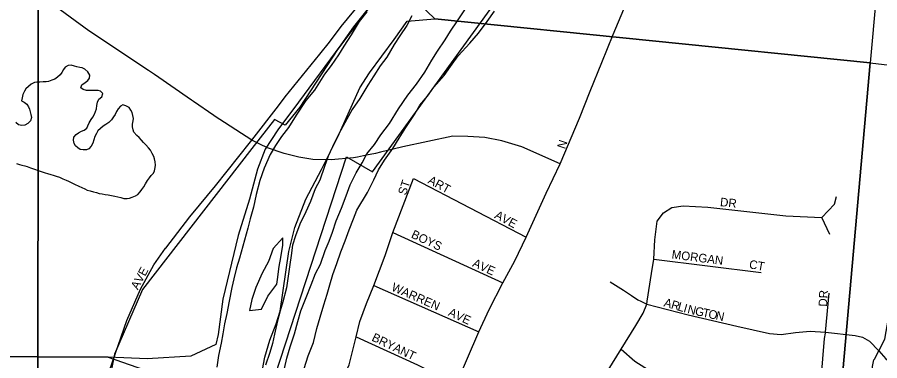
# Model space of a CAD drawing. Extents: x 1310247 to 1664935, y 284496 to 704931.
# Drawn here: x 1458860 to 1463870, y 576911 to 578906 of the extents above; entities that cross this region are included whole.
import ezdxf

# ---------------------------------------------------------------- set-up
doc = ezdxf.new("R2010")
doc.units = 0
for name, color, linetype in [('GM_X_City_Street', 7, 'Continuous'), ('GM_X_Corporation_Text', 7, 'Continuous'), ('GM_X_County', 7, 'Continuous'), ('GM_X_Interstate_Shield', 7, 'Continuous'), ('GM_X_Major_Lake_Text', 7, 'Continuous'), ('GM_X_Minor_River', 7, 'Continuous'), ('GM_X_Rail_Line', 7, 'Continuous')]:
    doc.layers.add(name, color=color, linetype=linetype)

msp = doc.modelspace()

# ---------------------------------------------------------------- linework, layer by layer
at = {"layer": 'GM_X_City_Street'}
for points in [[(1460891, 578938.1), (1460845.5, 578881.1), (1460799.4, 578804), (1460757.7, 578738.9), (1460726.3, 578687.5), (1460682.7, 578626.5), (1460645.3, 578575.3), (1460586.8, 578482.5), (1460537.2, 578421.5), (1460480.9, 578336.7), (1460435, 578265.7), (1460395.6, 578212.5), (1460360.2, 578161.3), (1460328.8, 578107.9), (1460294.7, 578028.5), (1460268.8, 577957), (1460248.7, 577877.2), (1460232.7, 577803.4), (1460213, 577735.7)], [(1460412.6, 576866.2), (1460426.1, 576926), (1460445.9, 576991.7), (1460469.9, 577067.4), (1460489.8, 577139.1), (1460507.4, 577200.8), (1460537.4, 577278.3), (1460567.4, 577351.7), (1460593.1, 577417.3), (1460622.5, 577470.7), (1460648.6, 577550.3), (1460672.1, 577605.8), (1460691.5, 577657.5), (1460713.2, 577723.2), (1460743.1, 577796.6), (1460771, 577868.1), (1460794.7, 577931.7), (1460828.6, 578003.1), (1460864.1, 578060.3), (1460891.5, 578111.8), (1460935, 578166.8), (1460972.5, 578222.1), (1461022.3, 578289), (1461074.5, 578373.9), (1461128.6, 578452.8), (1461178.4, 578517.7), (1461228.2, 578586.7), (1461268.1, 578655.9), (1461301.5, 578709.2), (1461345.2, 578774.2), (1461376.6, 578825.6), (1461418.2, 578884.7), (1461464.1, 578955.8)], [(1460693, 577410.8), (1460716.8, 577476.3), (1460740.6, 577543.9), (1460764.2, 577607.5), (1460787.9, 577671.1), (1460813.6, 577734.7), (1460833, 577786.3), (1460893.7, 577887.1), (1460931.7, 577962.3), (1460959.2, 578019.8), (1460992.6, 578075.1), (1461042.5, 578144.1), (1461078.1, 578203.4), (1461117.8, 578266.5), (1461167.8, 578341.5), (1461199.2, 578394.9), (1461242.6, 578447.9), (1461280, 578499.1), (1461339.8, 578567.8), (1461377.2, 578619), (1461420.9, 578682.1), (1461488.9, 578754.6), (1461538.5, 578813.5), (1461590.3, 578880.4), (1461631.9, 578941.5)], [(1461152.6, 578913.5), (1461123.2, 578858), (1461081.6, 578798.9), (1461050.2, 578747.6), (1461006.3, 578674.5), (1460968.9, 578623.3), (1460931.4, 578566), (1460895.9, 578510.8), (1460849.8, 578433.7), (1460806.1, 578370.7), (1460774.6, 578313.3), (1460738.9, 578250), (1460703, 578178.7), (1460666.9, 578099.4), (1460645.3, 578039.8), (1460617.2, 577960.2), (1460589.9, 577908.8), (1460563.9, 577835.2), (1460536.4, 577775.7), (1460502.5, 577704.4), (1460476.7, 577636.8), (1460459.2, 577581.1), (1460451.6, 577521.1), (1460444.3, 577469.2), (1460434.5, 577401.2), (1460424.7, 577333.3), (1460402.6, 577253.6), (1460387.2, 577199.8), (1460371.7, 577142), (1460353.7, 577064.3), (1460342.2, 577010.4), (1460326.9, 576958.6)], [(1460213, 577735.7), (1460199.5, 577679.9), (1460170.8, 577576.3), (1460150.9, 577506.7), (1460133.5, 577450.9), (1460117.8, 577387.1), (1460106.4, 577335.3), (1460090.4, 577257.4), (1460078.5, 577185.5), (1460064.9, 577125.7), (1460053.4, 577067.8), (1460043.9, 577011.9), (1460030.1, 576942), (1460020.3, 576874.1)], [(1460402.3, 577624.7), (1460346.6, 577561.9), (1460318.6, 577486.4), (1460282.8, 577419.1), (1460246.6, 577335.8), (1460222.8, 577266.2), (1460209.1, 577202.3), (1460279.4, 577210.6), (1460315.4, 577285.9), (1460367.2, 577354.8)], [(1460403.2, 577582.5), (1460402.3, 577624.7)], [(1460367.2, 577354.8), (1460372, 577382.7), (1460381.9, 577458.7), (1460391.3, 577510.6), (1460403.2, 577582.5)], [(1460526.7, 576865.3), (1460550.6, 576939), (1460580.7, 577016.4), (1460600.8, 577098.2), (1460620.5, 577163.9), (1460640.4, 577235.6), (1460660.1, 577297.3), (1460675.5, 577351), (1460693, 577410.8)], [(1460326.9, 576958.6), (1460302.9, 576885)]]:
    msp.add_lwpolyline(points, dxfattribs=at)
at = {"layer": 'GM_X_Corporation_Text'}
for points in [[(1462013.9, 578054.8), (1462126.9, 578320.1), (1462187.8, 578477.4), (1462255.6, 578643), (1462321.5, 578805), (1462382.7, 578953.8), (1462545.6, 579312.5), (1462686.8, 579645.8), (1462767.8, 579811.5), (1462801.7, 579879.3), (1463081.3, 580295.4), (1463300.2, 580634.8), (1463592.6, 581059.5), (1463829.8, 581383.8), (1464021.9, 581671.9), (1464133, 581814.1)], [(1460672.9, 578762.1), (1460741.5, 578851.7), (1460982.4, 579144.7), (1461167.5, 579361.1), (1461362.6, 579582.2), (1461515.4, 579749.1), (1461910.1, 580171), (1462250.6, 580531.8), (1462425.3, 580739.3), (1462529.1, 580866.1), (1462587.7, 580937.5)], [(1460376.8, 578391.5), (1460417.2, 578443.9), (1460618.4, 578691.1), (1460672.9, 578762.1)], [(1460215.7, 578182.8), (1460222.4, 578191.2), (1460376.8, 578391.5)], [(1459917.9, 577813.6), (1460011.5, 577926.6), (1460215.7, 578182.8)], [(1460560.6, 576392.4), (1460648.8, 576585.3), (1460740.1, 576783.8), (1460787.3, 576886.3), (1460829.7, 577049.6), (1460849.9, 577139.5), (1460888.5, 577244), (1460931.9, 577348.5), (1460997.8, 577522.7), (1461041.1, 577655.4), (1461161.6, 577968.9)], [(1461161.6, 577968.9), (1461816.9, 577629)], [(1462519.2, 577257.6), (1462544.9, 577417.2), (1462558.6, 577500.1), (1462563.8, 577612.5), (1462577.5, 577721.7), (1462613.2, 577769), (1462661.5, 577801.5), (1462728.7, 577809.9), (1462871.5, 577802.6), (1463325.1, 577752.2), (1463534.1, 577742.7), (1463607.6, 577820.4), (1463619.2, 577865.5)], [(1459722.3, 577565), (1459863.2, 577747.5), (1459917.9, 577813.6)], [(1463580.7, 577644.7), (1463534.1, 577742.7)], [(1461041.1, 577655.4), (1461680.3, 577362.6)], [(1459347.2, 576274.6), (1459345.7, 576286.6), (1459342, 576437.7), (1459344.2, 576556.3), (1459360.5, 576674.4), (1459395.1, 576854.2), (1459495.9, 577145.1), (1459575.5, 577326), (1459653.5, 577468), (1459721.8, 577564.4), (1459722.3, 577565)], [(1462558.6, 577500.1), (1463181.3, 577423.5)], [(1460931.9, 577348.5), (1461541, 577078.2)], [(1462304.5, 577369.9), (1462382.2, 577320.6), (1462427.3, 577289.1), (1462465.2, 577264.9), (1462482.9, 577256)], [(1463554.8, 577071.3), (1463555.6, 577076.4), (1463576.1, 577302.7)], [(1462070.3, 576496.3), (1462367.4, 576978.6), (1462453.6, 577114.8), (1462495.6, 577187.2), (1462516.2, 577239.1), (1462519.2, 577257.6)], [(1462482.9, 577256), (1462516.2, 577239.1), (1462757, 577176.7), (1463039.5, 577111.6), (1463229.6, 577068.6), (1463297.8, 577062.3), (1463379.8, 577074.9), (1463465.3, 577082.2), (1463555.6, 577076.4), (1463727.7, 577056.4), (1463769.3, 577047), (1463810.3, 577023.4), (1463865.4, 576968.8), (1463904.7, 576921), (1463976.2, 576864.9), (1464064.4, 576836.5), (1464758.1, 576756)], [(1463838.6, 576920.1), (1463865.4, 576968.8), (1463900, 577036), (1463921.1, 577157.3), (1463927.1, 577270.5)], [(1463505.7, 576562.4), (1463528.8, 576804), (1463549.3, 577039.2), (1463554.8, 577071.3)], [(1460829.7, 577049.6), (1461185.1, 576886.3), (1461390.2, 576783.1)], [(1462367.4, 576978.6), (1462447.6, 576909.1), (1462541.3, 576848.4), (1462626.9, 576817.6), (1462693, 576808.2), (1462848.4, 576809.2), (1463110.9, 576808.2), (1463528.8, 576804)], [(1463431.2, 574531.6), (1463467.9, 574553.7), (1463510.5, 574598.9), (1463542.5, 574642.4), (1463564.6, 574705.9), (1463575.6, 574765.3), (1463612.5, 575138.5), (1463631.3, 575307.3), (1463663.8, 575674.6), (1463672.2, 575796.4), (1463681.6, 575907.7), (1463691.1, 575973.9), (1463725.7, 576029.5), (1463749.9, 576075.8), (1463781.4, 576375), (1463827.1, 576876.9), (1463836, 576915.3), (1463838.6, 576920.1)]]:
    msp.add_lwpolyline(points, dxfattribs=at)
at = {"layer": 'GM_X_County'}
for points in [[(1453679.2, 582367.3), (1458987.6, 582320.5), (1458979.3, 576933.2), (1453596.7, 576973.5)], [(1469353.2, 577988.5), (1468903.1, 572708.2), (1463336.5, 573238.1), (1463815.1, 578641.8)]]:
    msp.add_lwpolyline(points, close=True, dxfattribs=at)
for points in [[(1461012.7, 579102.1), (1460813.6, 578850.2), (1460739.5, 578745.7), (1460492.9, 578412.6), (1460373.6, 578251.1), (1460299.4, 578140.6), (1460255.1, 578023.5), (1460209.5, 577848.4), (1460143.3, 577637.8), (1460053.9, 577267.6), (1460027.8, 577062.2), (1460014.6, 577004.4), (1459869.3, 576937.4), (1459615, 576922.5), (1459389.2, 576931), (1458979.3, 576933.2), (1458987.6, 582320.5)], [(1464126.4, 582089.2), (1463815.1, 578641.8), (1461286.5, 578896.7), (1461192.3, 578986.6)], [(1460272.4, 576797.3), (1460299.1, 576930.7), (1460327.1, 577030.1), (1460365, 577125.4), (1460386.5, 577198.9), (1460437.5, 577545.9), (1460472.2, 577685.1), (1460535.5, 577849.9), (1460627, 578022), (1460722.8, 578212.1), (1460850.5, 578495.5), (1460906.2, 578582.3), (1461050.1, 578777.4), (1461124.3, 578883.9), (1461286.5, 578896.7), (1463815.1, 578641.8), (1463336.5, 573238.1)], [(1453563, 572610.5), (1453596.7, 576973.5), (1458979.3, 576933.2), (1458975.2, 573847.6)], [(1458975.2, 573847.6), (1458979.3, 576933.2), (1459389.2, 576931), (1459844, 576771.9)]]:
    msp.add_lwpolyline(points, dxfattribs=at)
at = {"layer": 'GM_X_Interstate_Shield'}
for points in [[(1459657, 578573.7), (1459622.5, 578597.6), (1459276.3, 578826.6), (1458950.6, 579066.3), (1458646.1, 579276.7), (1458513, 579369), (1458452.4, 579412.5), (1458167, 579614), (1458029.4, 579712.5), (1458021.9, 579717.6)], [(1459872.7, 578424), (1459657, 578573.7)], [(1460002.4, 578334.5), (1459883.2, 578416.8), (1459872.7, 578424)], [(1460222.4, 578191.2), (1460004.1, 578333.3), (1460002.4, 578334.5)], [(1460270, 578168), (1460222.4, 578191.2)], [(1462013.9, 578054.8), (1461790.5, 578152.5), (1461675.7, 578187.4), (1461576.8, 578207.1), (1461477, 578213.7), (1461390.4, 578215.6), (1461099.5, 578153.9), (1461043.9, 578140.4)], [(1460837.3, 578094.1), (1460813.4, 578089.3), (1460684.1, 578076.8), (1460576.7, 578078.9), (1460496.4, 578093.5), (1460410.9, 578114.3), (1460313.9, 578146.6), (1460270, 578168)], [(1461043.9, 578140.4), (1460970.4, 578122.4), (1460940.5, 578115.1), (1460889.2, 578104.7)], [(1460889.2, 578104.7), (1460837.3, 578094.1)], [(1461283.9, 576519.3), (1461409.6, 576773.3), (1461541, 577078.2), (1461602.2, 577208.2), (1461680.3, 577362.6), (1461750, 577491.6), (1461816.9, 577629), (1461932.7, 577883.3), (1462013.9, 578054.8)]]:
    msp.add_lwpolyline(points, dxfattribs=at)
at = {"layer": 'GM_X_Major_Lake_Text'}
for points in [[(1459617.1, 582238.8), (1459638.5, 581832.1), (1459944, 581848.1), (1459969.2, 581368.8), (1460712.3, 581303.7), (1461591.8, 581132.8), (1462478.2, 580960.5), (1462552, 580917.2), (1462110.7, 580397.4), (1461713.1, 579971), (1461753.3, 579958.7), (1461371.5, 579519.3), (1461070.4, 579172.8), (1460940.7, 579012.7), (1460719.9, 578719.5), (1460502, 578383.9), (1460416.4, 578278.2), (1460353.8, 578311.5), (1460222.6, 578143.6), (1459587.8, 577324.7), (1459424.4, 576948.6), (1459356.7, 576614.6)], [(1460064.1, 575922.6), (1460771.7, 578095.7), (1460924.1, 578007.8), (1461970, 579451.9), (1462362.1, 579653.3), (1463157.1, 580651.2), (1463307, 580490.6), (1464135.9, 581723.7)]]:
    msp.add_lwpolyline(points, dxfattribs=at)
at = {"layer": 'GM_X_Minor_River'}
for points in [[(1459528.1, 577860.6), (1459546.3, 577868.3), (1459560.5, 577876), (1459574.9, 577891.7), (1459583.2, 577905.6), (1459595.6, 577921.4), (1459606, 577939.2), (1459616.4, 577957), (1459628.7, 577972.8), (1459639, 577986.7), (1459651.3, 578000.4), (1459657.7, 578014.4), (1459662.1, 578032.3), (1459662.4, 578046.4), (1459660.8, 578066.5), (1459657.1, 578082.6), (1459653.4, 578096.7), (1459643.8, 578115), (1459634.2, 578133.3), (1459622.5, 578147.6), (1459606.8, 578164), (1459593.1, 578178.3), (1459581.4, 578192.6), (1459567.7, 578207), (1459554, 578219.3), (1459538.3, 578237.7), (1459532.6, 578251.9), (1459529, 578270), (1459529.3, 578284.1), (1459533.8, 578304), (1459536.1, 578318), (1459532.5, 578336.2), (1459526.8, 578352.4), (1459519.1, 578366.6), (1459509.4, 578380.8), (1459491.6, 578391.2), (1459473.7, 578397.7), (1459459.5, 578389.9), (1459447.2, 578374.2), (1459436.8, 578358.3), (1459428.4, 578340.4), (1459420.1, 578326.6), (1459407.7, 578310.8), (1459391.4, 578295.1), (1459375.1, 578283.4), (1459358.9, 578273.7), (1459344.6, 578260), (1459328.2, 578246.3), (1459319.9, 578230.4), (1459311.5, 578212.5), (1459305.1, 578194.6), (1459298.6, 578174.7), (1459290.2, 578156.8), (1459275.9, 578141.1), (1459261.7, 578135.3), (1459243.7, 578135.7), (1459225.8, 578138.1), (1459211.9, 578146.5), (1459198.2, 578158.8), (1459190.5, 578173), (1459186.9, 578191.2), (1459189.2, 578209.2), (1459201.6, 578224.9), (1459215.8, 578234.7), (1459234.1, 578244.3), (1459248.2, 578250), (1459264.5, 578261.7), (1459270.8, 578275.6), (1459277.2, 578293.6), (1459289.6, 578311.3), (1459299.9, 578325.2), (1459308.3, 578343.1), (1459314.7, 578359), (1459321, 578374.9), (1459323.4, 578392.9), (1459325.8, 578412.9), (1459334.2, 578430.8), (1459350.6, 578444.5), (1459357, 578462.4), (1459343.3, 578476.8), (1459329.3, 578481.1), (1459313.3, 578481.4), (1459295.3, 578479.8), (1459277.2, 578480.2), (1459263.2, 578480.5), (1459243.3, 578486.9), (1459229.5, 578495.3), (1459235.9, 578513.2), (1459254.2, 578526.9), (1459270.5, 578538.5), (1459280.8, 578552.4), (1459281.2, 578570.4), (1459269.6, 578588.8), (1459251.9, 578605.2), (1459238, 578611.5), (1459224.1, 578613.8), (1459206.1, 578618.2), (1459192.2, 578622.5), (1459174.3, 578626.9), (1459156.2, 578625.3), (1459138, 578615.7)], [(1459138, 578615.7), (1459129.7, 578601.8), (1459119.3, 578586), (1459109, 578572.2), (1459094.7, 578558.4), (1459078.4, 578546.7), (1459060.3, 578541.1), (1459042.1, 578533.5), (1459028, 578531.8), (1459010, 578530.2), (1458991.9, 578528.5), (1458973.9, 578528.9), (1458959.8, 578527.2), (1458941.6, 578517.6), (1458925.3, 578503.9), (1458911, 578490.2), (1458902.6, 578476.3), (1458892.2, 578456.4), (1458887.8, 578438.5), (1458885.4, 578420.5), (1458901.3, 578412.1), (1458915.1, 578401.8), (1458924.7, 578385.5), (1458930.4, 578371.3), (1458936.1, 578357.2), (1458939.8, 578341), (1458943.4, 578322.9), (1458937, 578304.9), (1458922.6, 578289.2), (1458904.4, 578279.6), (1458886.3, 578278), (1458868.4, 578280.3), (1458852.6, 578294.8)], [(1458855.5, 578055.8), (1458873.4, 578051.4), (1458887.3, 578047.1), (1458903.3, 578042.8), (1458917.2, 578038.5), (1458937.1, 578032), (1459004.1, 578008.6)], [(1459004.1, 578008.6), (1459004.7, 578008.5), (1459022.5, 578002), (1459036.5, 577997.7), (1459054.4, 577993.3), (1459068.3, 577989), (1459086.2, 577982.6), (1459106.1, 577976.2), (1459125.9, 577967.7), (1459143.8, 577959.3), (1459157.7, 577953), (1459177.5, 577944.5), (1459193.3, 577936.1), (1459217.1, 577925.6), (1459235, 577917.2), (1459252.8, 577908.7), (1459266.7, 577902.4), (1459284.6, 577898), (1459302.5, 577891.6), (1459320.4, 577887.2), (1459336.4, 577882.8), (1459354.3, 577880.4), (1459370.3, 577876.1), (1459388.2, 577873.7), (1459408.2, 577871.2), (1459426.2, 577866.8), (1459444.1, 577862.4), (1459462, 577858), (1459479.9, 577853.6), (1459498, 577853.2), (1459512, 577854.9), (1459528.1, 577860.6)]]:
    msp.add_lwpolyline(points, dxfattribs=at)

# ---------------------------------------------------------------- texts
at = {"layer": 'GM_X_Rail_Line'}
for s, rotation, p in [('N', 71.5578, (1462041.7, 578137)), ('ART', 331.5544, (1461241.1, 577944.3)), ('ST', 71.5607, (1461117.7, 577868.6)), ('DR', 353.9718, (1462940.4, 577809)), ('AVE', 331.7003, (1461628.3, 577741.9)), ('BOYS', 334.7902, (1461143.9, 577627.7)), ('MORGAN', 352.6447, (1462659.1, 577505.3)), ('AVE', 335.2238, (1461500.2, 577460.6)), ('CT', 349.9715, (1463108.3, 577448.1)), ('AVE', 61.6967, (1459560.5, 577319.5)), ('WARREN', 336.4236, (1461029.2, 577319.9)), ('DR', 86.8215, (1463563.7, 577223.7)), ('A', 343.6462, (1462612.1, 577227.8)), ('R', 343.6555, (1462654.3, 577215.5)), ('L', 343.6659, (1462692.3, 577204.3)), ('I', 343.8922, (1462726.3, 577194.4)), ('N', 346.3195, (1462749.7, 577187.6)), ('G', 347.7102, (1462793.7, 577176.9)), ('AVE', 335.2238, (1461359.4, 577174.6)), ('T', 347.7518, (1462836.8, 577167.6)), ('O', 347.7083, (1462871.1, 577160.1)), ('N', 347.7414, (1462914.2, 577150.7)), ('BRYANT', 334.321, (1460915.1, 577029.3))]:
    msp.add_text(s, height=50, rotation=rotation, dxfattribs=at).set_placement(p)

doc.saveas('drawing.dxf')
